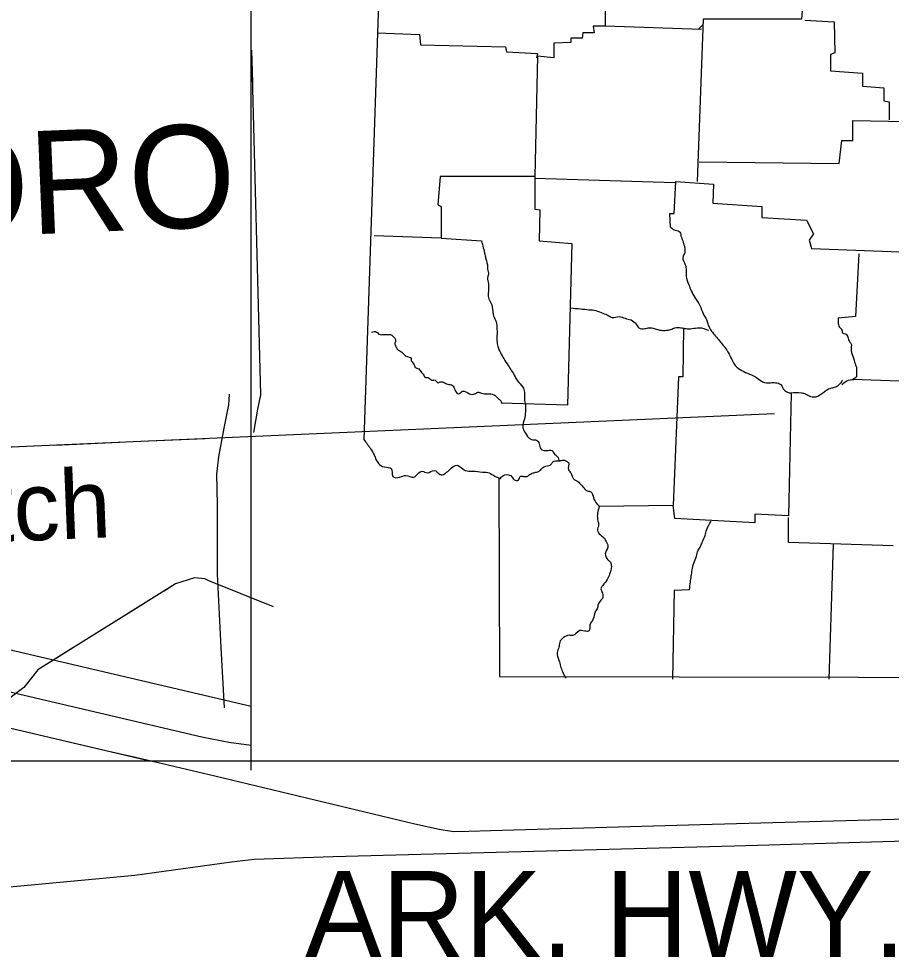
# Model space of a CAD drawing. Extents: x 1671357 to 13005564, y 567358 to 14261451.
# Drawn here: x 12758325.89 to 12758336.04, y 14259851.66 to 14259862.6 of the extents above; entities that cross this region are included whole.
import ezdxf

# ---------------------------------------------------------------- set-up
doc = ezdxf.new("R2010")
doc.units = 0
for name, color, linetype in [('1', 7, 'Continuous'), ('10', 7, 'Continuous'), ('2', 7, 'Continuous'), ('33', 7, 'Continuous'), ('40', 7, 'Continuous'), ('43', 7, 'Continuous'), ('6', 7, 'Continuous'), ('60', 7, 'Continuous')]:
    doc.layers.add(name, color=color, linetype=linetype)

msp = doc.modelspace()

# ---------------------------------------------------------------- linework, layer by layer
at = {"layer": '1'}
msp.add_line((12758333.793, 14259862.474), (12758333.853, 14259862.534), dxfattribs=at)
for points in [[(12758329.573, 14259870.175), (12758330.163, 14259865.434), (12758329.903, 14259857.703)], [(12758332.723, 14259864.184), (12758332.713, 14259862.514), (12758332.573, 14259862.514), (12758332.583, 14259862.434), (12758332.453, 14259862.434), (12758332.443, 14259862.374), (12758332.313, 14259862.374), (12758332.313, 14259862.324), (12758332.113, 14259862.314), (12758332.113, 14259862.144), (12758331.923, 14259862.164), (12758331.893, 14259860.764), (12758330.793, 14259860.764), (12758330.763, 14259860.434), (12758330.803, 14259860.414), (12758330.803, 14259860.044), (12758330.023, 14259860.074)], [(12758335.953, 14259862.934), (12758335.023, 14259862.954), (12758334.993, 14259862.594), (12758333.853, 14259862.594), (12758333.783, 14259860.704)], [(12758335.033, 14259862.584), (12758335.373, 14259862.564), (12758335.383, 14259862.204), (12758335.333, 14259862.184), (12758335.333, 14259861.994), (12758335.703, 14259861.964), (12758335.703, 14259861.814), (12758335.953, 14259861.794), (12758335.953, 14259861.644), (12758336.013, 14259861.634), (12758336.013, 14259861.424)], [(12758333.833, 14259862.474), (12758332.713, 14259862.514)], [(12758330.063, 14259862.434), (12758330.553, 14259862.414), (12758330.563, 14259862.294), (12758331.553, 14259862.274), (12758331.563, 14259862.214), (12758331.923, 14259862.194), (12758331.913, 14259862.144)], [(12758333.803, 14259860.934), (12758335.433, 14259860.914), (12758335.463, 14259861.184), (12758335.593, 14259861.184), (12758335.593, 14259861.414), (12758336.213, 14259861.404), (12758336.203, 14259861.264), (12758336.363, 14259861.254), (12758336.363, 14259861.004), (12758336.473, 14259860.994), (12758336.433, 14259860.254), (12758336.413, 14259860.254), (12758336.413, 14259859.874)], [(12758331.893, 14259860.764), (12758331.893, 14259860.384), (12758331.953, 14259860.374), (12758331.943, 14259860.014), (12758332.323, 14259859.984), (12758332.273, 14259858.103), (12758331.503, 14259858.123)], [(12758331.893, 14259860.744), (12758333.523, 14259860.694)], [(12758333.473, 14259860.174), (12758333.463, 14259860.334), (12758333.513, 14259860.334), (12758333.533, 14259860.704), (12758333.973, 14259860.674), (12758333.963, 14259860.454), (12758334.533, 14259860.414), (12758334.533, 14259860.284), (12758335.053, 14259860.254), (12758335.133, 14259860.094), (12758335.083, 14259860.024), (12758335.113, 14259859.924), (12758336.963, 14259859.854)], [(12758330.803, 14259860.044), (12758331.273, 14259860.014)], [(12758335.663, 14259859.864), (12758335.623, 14259859.133), (12758335.423, 14259859.113)], [(12758333.623, 14259859.003), (12758333.613, 14259858.433), (12758333.563, 14259858.433), (12758333.503, 14259856.933)], [(12758335.593, 14259858.403), (12758336.773, 14259858.363), (12758337.653, 14259858.323)], [(12758334.873, 14259858.243), (12758334.843, 14259856.813), (12758334.453, 14259856.833), (12758334.453, 14259856.733), (12758333.523, 14259856.783), (12758333.503, 14259856.933), (12758332.643, 14259856.923)], [(12758331.473, 14259857.243), (12758331.483, 14259854.943), (12758341.924, 14259854.923)], [(12758336.063, 14259856.463), (12758334.843, 14259856.503), (12758334.843, 14259856.793)], [(12758335.363, 14259856.483), (12758335.313, 14259854.913)], [(12758333.693, 14259855.953), (12758333.513, 14259855.943), (12758333.493, 14259854.913)], [(12758328.593, 14259853.963), (12758328.593, 14259853.963)]]:
    msp.add_lwpolyline(points, dxfattribs=at)
for points in [[(12758333.473, 14259860.174), (12758333.513, 14259860.144), (12758333.573, 14259860.124), (12758333.593, 14259860.074), (12758333.613, 14259860.014), (12758333.633, 14259859.944), (12758333.633, 14259859.864), (12758333.613, 14259859.824), (12758333.643, 14259859.734), (12758333.653, 14259859.674), (12758333.653, 14259859.604), (12758333.683, 14259859.504), (12758333.713, 14259859.434), (12758333.753, 14259859.354), (12758333.813, 14259859.263), (12758333.853, 14259859.163), (12758333.883, 14259859.113), (12758333.923, 14259859.003), (12758333.973, 14259858.933), (12758334.063, 14259858.823), (12758334.143, 14259858.713), (12758334.183, 14259858.633), (12758334.243, 14259858.543), (12758334.323, 14259858.493), (12758334.413, 14259858.453), (12758334.473, 14259858.423), (12758334.543, 14259858.373), (12758334.633, 14259858.363), (12758334.693, 14259858.363), (12758334.753, 14259858.343), (12758334.783, 14259858.293), (12758334.833, 14259858.253), (12758334.873, 14259858.243)], [(12758331.273, 14259860.014), (12758331.293, 14259859.934), (12758331.313, 14259859.854), (12758331.323, 14259859.804), (12758331.343, 14259859.714), (12758331.343, 14259859.684), (12758331.353, 14259859.624), (12758331.343, 14259859.584), (12758331.353, 14259859.514), (12758331.353, 14259859.464), (12758331.353, 14259859.424), (12758331.353, 14259859.354), (12758331.383, 14259859.293), (12758331.403, 14259859.193), (12758331.413, 14259859.143), (12758331.443, 14259859.073), (12758331.453, 14259858.983), (12758331.453, 14259858.913), (12758331.453, 14259858.853), (12758331.463, 14259858.783), (12758331.493, 14259858.713), (12758331.533, 14259858.643), (12758331.583, 14259858.563), (12758331.623, 14259858.503), (12758331.663, 14259858.433), (12758331.693, 14259858.383), (12758331.753, 14259858.313), (12758331.773, 14259858.253), (12758331.773, 14259858.173), (12758331.783, 14259858.103), (12758331.783, 14259858.023), (12758331.773, 14259857.943), (12758331.753, 14259857.843), (12758331.773, 14259857.793), (12758331.823, 14259857.723), (12758331.853, 14259857.703), (12758331.913, 14259857.693), (12758331.943, 14259857.653), (12758331.963, 14259857.593), (12758332.023, 14259857.573), (12758332.093, 14259857.573), (12758332.123, 14259857.533), (12758332.163, 14259857.493), (12758332.173, 14259857.463)], [(12758332.313, 14259859.233), (12758332.423, 14259859.223), (12758332.523, 14259859.213), (12758332.603, 14259859.203), (12758332.683, 14259859.173), (12758332.753, 14259859.143), (12758332.793, 14259859.123), (12758332.873, 14259859.133), (12758332.943, 14259859.113), (12758333.013, 14259859.093), (12758333.073, 14259859.043), (12758333.103, 14259859.003), (12758333.173, 14259858.993), (12758333.223, 14259859.003), (12758333.283, 14259858.993), (12758333.363, 14259858.973), (12758333.423, 14259858.973), (12758333.473, 14259858.983), (12758333.523, 14259859.003), (12758333.593, 14259859.003), (12758333.653, 14259858.993), (12758333.723, 14259858.993), (12758333.803, 14259859.003), (12758333.913, 14259858.973)], [(12758335.423, 14259859.113), (12758335.423, 14259859.053), (12758335.443, 14259859.003), (12758335.463, 14259858.983), (12758335.473, 14259858.943), (12758335.503, 14259858.933), (12758335.533, 14259858.893), (12758335.553, 14259858.843), (12758335.573, 14259858.813), (12758335.573, 14259858.773), (12758335.573, 14259858.733), (12758335.583, 14259858.693), (12758335.613, 14259858.603), (12758335.623, 14259858.573), (12758335.633, 14259858.543), (12758335.633, 14259858.493), (12758335.633, 14259858.433), (12758335.593, 14259858.403)], [(12758329.993, 14259858.953), (12758330.053, 14259858.953), (12758330.093, 14259858.923), (12758330.123, 14259858.923), (12758330.173, 14259858.923), (12758330.213, 14259858.923), (12758330.243, 14259858.903), (12758330.273, 14259858.853), (12758330.263, 14259858.813), (12758330.273, 14259858.793), (12758330.293, 14259858.753), (12758330.323, 14259858.733), (12758330.363, 14259858.703), (12758330.393, 14259858.673), (12758330.453, 14259858.643), (12758330.453, 14259858.633), (12758330.483, 14259858.583), (12758330.503, 14259858.543), (12758330.543, 14259858.523), (12758330.573, 14259858.483), (12758330.593, 14259858.463), (12758330.623, 14259858.423), (12758330.653, 14259858.423), (12758330.693, 14259858.393), (12758330.733, 14259858.393), (12758330.763, 14259858.363), (12758330.793, 14259858.373), (12758330.843, 14259858.363), (12758330.893, 14259858.343), (12758330.933, 14259858.333), (12758330.963, 14259858.283), (12758331.003, 14259858.233), (12758331.053, 14259858.263), (12758331.133, 14259858.233), (12758331.193, 14259858.233), (12758331.233, 14259858.253), (12758331.273, 14259858.243), (12758331.343, 14259858.233), (12758331.383, 14259858.233), (12758331.433, 14259858.213), (12758331.473, 14259858.173), (12758331.503, 14259858.143), (12758331.503, 14259858.123)], [(12758335.463, 14259858.343), (12758335.543, 14259858.393), (12758335.623, 14259858.403)], [(12758335.473, 14259858.393), (12758335.443, 14259858.353), (12758335.413, 14259858.323), (12758335.363, 14259858.303), (12758335.323, 14259858.293), (12758335.273, 14259858.263), (12758335.233, 14259858.233), (12758335.183, 14259858.203), (12758335.133, 14259858.193), (12758335.073, 14259858.213), (12758335.033, 14259858.233), (12758334.993, 14259858.243), (12758334.873, 14259858.243)], [(12758329.903, 14259857.703), (12758329.983, 14259857.593), (12758330.023, 14259857.523), (12758330.073, 14259857.423), (12758330.143, 14259857.383), (12758330.223, 14259857.363), (12758330.243, 14259857.273), (12758330.323, 14259857.263), (12758330.393, 14259857.283), (12758330.483, 14259857.263), (12758330.583, 14259857.333), (12758330.643, 14259857.313), (12758330.723, 14259857.343), (12758330.793, 14259857.293), (12758330.893, 14259857.343), (12758330.993, 14259857.403), (12758331.083, 14259857.343), (12758331.173, 14259857.333), (12758331.283, 14259857.323), (12758331.363, 14259857.313), (12758331.433, 14259857.273), (12758331.493, 14259857.243), (12758331.473, 14259857.243)], [(12758331.473, 14259857.243), (12758331.573, 14259857.293), (12758331.623, 14259857.273), (12758331.653, 14259857.233), (12758331.703, 14259857.233), (12758331.723, 14259857.273), (12758331.763, 14259857.273), (12758331.803, 14259857.273), (12758331.833, 14259857.293), (12758331.873, 14259857.313), (12758331.913, 14259857.323), (12758331.943, 14259857.333), (12758331.973, 14259857.363), (12758332.023, 14259857.393), (12758332.083, 14259857.413), (12758332.103, 14259857.443), (12758332.133, 14259857.453), (12758332.183, 14259857.453), (12758332.223, 14259857.463), (12758332.253, 14259857.453), (12758332.283, 14259857.433), (12758332.283, 14259857.353), (12758332.313, 14259857.313), (12758332.343, 14259857.243), (12758332.393, 14259857.213), (12758332.433, 14259857.173), (12758332.453, 14259857.153), (12758332.503, 14259857.103), (12758332.543, 14259857.093), (12758332.563, 14259857.063), (12758332.593, 14259856.983), (12758332.643, 14259856.923)], [(12758332.643, 14259856.923), (12758332.623, 14259856.843), (12758332.623, 14259856.773), (12758332.633, 14259856.693), (12758332.623, 14259856.663), (12758332.643, 14259856.603), (12758332.693, 14259856.563), (12758332.723, 14259856.513), (12758332.743, 14259856.453), (12758332.713, 14259856.373), (12758332.743, 14259856.303), (12758332.773, 14259856.273), (12758332.783, 14259856.223), (12758332.763, 14259856.133), (12758332.733, 14259856.073), (12758332.683, 14259856.003), (12758332.663, 14259855.973), (12758332.673, 14259855.933), (12758332.683, 14259855.863), (12758332.673, 14259855.843), (12758332.633, 14259855.793), (12758332.623, 14259855.743), (12758332.593, 14259855.693), (12758332.573, 14259855.613), (12758332.533, 14259855.543), (12758332.523, 14259855.473), (12758332.473, 14259855.473), (12758332.403, 14259855.473), (12758332.343, 14259855.423), (12758332.293, 14259855.423), (12758332.223, 14259855.393), (12758332.183, 14259855.343), (12758332.173, 14259855.283), (12758332.153, 14259855.223), (12758332.173, 14259855.133), (12758332.193, 14259855.063), (12758332.213, 14259855.003), (12758332.253, 14259854.923)], [(12758333.693, 14259855.953), (12758333.703, 14259856.043), (12758333.713, 14259856.113), (12758333.723, 14259856.183), (12758333.743, 14259856.263), (12758333.773, 14259856.343), (12758333.793, 14259856.413), (12758333.823, 14259856.463), (12758333.843, 14259856.513), (12758333.873, 14259856.583), (12758333.893, 14259856.653), (12758333.943, 14259856.753)]]:
    msp.add_spline(points, degree=3, dxfattribs=at)
at = {"layer": '10'}
for points in [[(12758328.593, 14259854.595), (12758324.549, 14259855.541)], [(12758324.446, 14259855.079), (12758328.019, 14259854.243), (12758328.333, 14259854.18), (12758328.593, 14259854.145)]]:
    msp.add_lwpolyline(points, dxfattribs=at)
at = {"layer": '2'}
for p, q in [((12758328.593, 14259853.853), (12758328.593, 14259871.325)), ((12758241.074, 14259853.963), (12758347.684, 14259853.963))]:
    msp.add_line(p, q, dxfattribs=at)
at = {"layer": '33'}
msp.add_lwpolyline([(12758328.339, 14259858.228), (12758328.328, 14259858.104), (12758328.314, 14259858.029), (12758328.277, 14259857.832), (12758328.215, 14259857.5), (12758328.19, 14259857.298), (12758328.198, 14259856.947), (12758328.2, 14259856.136), (12758328.241, 14259855.282), (12758328.281, 14259854.579)], dxfattribs=at)
at = {"layer": '40'}
for points in [[(12758310.52, 14259857.91), (12758319.561, 14259855.807), (12758326.904, 14259854.083), (12758327.247, 14259854.003)], [(12758319.561, 14259855.807), (12758327.415, 14259853.963)], [(12758327.247, 14259854.003), (12758328.169, 14259853.786), (12758330.496, 14259853.23), (12758330.781, 14259853.168), (12758330.947, 14259853.141), (12758331.126, 14259853.145)], [(12758331.126, 14259853.145), (12758331.376, 14259853.15), (12758333.818, 14259853.221), (12758337.06, 14259853.309), (12758337.813, 14259853.332)], [(12758338.3, 14259853.028), (12758337.897, 14259853.049), (12758337.897, 14259853.049), (12758337.731, 14259853.064), (12758337.591, 14259853.06), (12758337.352, 14259853.063), (12758336.741, 14259853.044), (12758334.216, 14259852.968), (12758329.547, 14259852.845), (12758328.629, 14259852.812), (12758328.365, 14259852.782), (12758327.239, 14259852.626), (12758324.244, 14259852.349)]]:
    msp.add_lwpolyline(points, dxfattribs=at)
at = {"layer": '43'}
for points in [[(12758328.599, 14259862.232), (12758328.704, 14259858.223), (12758328.668, 14259858.056), (12758328.62, 14259857.784)], [(12758328.599, 14259862.232), (12758328.609, 14259861.857)], [(12758334.68, 14259857.999), (12758323.225, 14259857.5), (12758322.995, 14259857.446), (12758322.293, 14259857.235), (12758318.812, 14259856.172), (12758318.68, 14259856.077), (12758318.602, 14259855.999), (12758318.556, 14259855.919), (12758318.529, 14259855.85), (12758318.441, 14259855.766), (12758318.316, 14259855.694), (12758314.112, 14259854.288)], [(12758327.061, 14259857.667), (12758326.311, 14259857.634)], [(12758328.06, 14259857.71), (12758327.311, 14259857.678)], [(12758326.062, 14259857.623), (12758325.312, 14259857.591)], [(12758328.854, 14259855.754), (12758328.1, 14259856.056), (12758328.056, 14259856.082), (12758327.936, 14259856.09), (12758327.715, 14259856.022), (12758326.112, 14259855.022), (12758325.95, 14259854.815), (12758325.596, 14259854.553), (12758325.435, 14259854.491), (12758325.351, 14259854.472), (12758325.224, 14259854.337), (12758324.098, 14259854.659), (12758323.91, 14259854.565), (12758323.318, 14259854.693), (12758323.193, 14259854.731), (12758323.09, 14259854.746), (12758322.928, 14259854.722), (12758322.781, 14259854.647), (12758322.284, 14259854.226), (12758322.163, 14259854.183), (12758319.103, 14259854.04)], [(12758328.274, 14259855.986), (12758328.1, 14259856.056), (12758328.056, 14259856.082), (12758327.936, 14259856.09), (12758327.715, 14259856.022), (12758327.58, 14259855.937)], [(12758327.367, 14259855.805), (12758326.731, 14259855.408)], [(12758326.519, 14259855.276), (12758326.112, 14259855.022), (12758325.95, 14259854.815), (12758325.944, 14259854.811)]]:
    msp.add_lwpolyline(points, dxfattribs=at)

# ---------------------------------------------------------------- texts
msp.add_text('Ditch', height=0.8001, rotation=2.3708, dxfattribs=at).set_placement((12758324.538, 14259856.464))
at = {"layer": '6'}
msp.add_text('JONESBORO', height=1.199, rotation=2.3695, dxfattribs=at).set_placement((12758318.376, 14259859.772))
msp.add_text('JONESBORO', height=1.199, rotation=2.3695, dxfattribs=at).set_placement((12758318.376, 14259859.772))
at = {"layer": '60'}
msp.add_text('ARK. HWY. DIST. NO. 10', height=1, dxfattribs=at).set_placement((12758329.221, 14259851.679))

doc.saveas('drawing.dxf')
